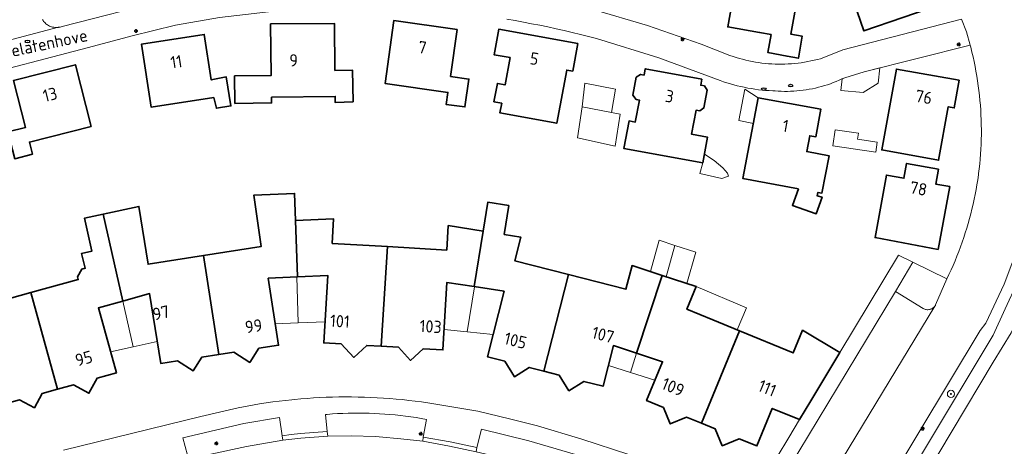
# Model space of a CAD drawing. Header units: metres. Extents: x 152610 to 160096, y 456114 to 462495.
# Tile 530 of 938: x 158532 to 158641, y 459863 to 459910. Entities that reach past the tile are written whole.
import ezdxf
from ezdxf.enums import TextEntityAlignment as Align

# ---------------------------------------------------------------- set-up
doc = ezdxf.new("R2010")
doc.units = ezdxf.units.M
doc.header["$LTSCALE"] = 0.5
doc.layers.get('0').update_dxf_attribs({"linetype": 'CONTINUOUS'})
for name, color, linetype, lineweight in [('B-PV-GR-BEPLANTING_CULTUUR_HEESTERS-GV', 251, 'CONTINUOUS', 18), ('B-PV-GR-BOOM-S', 251, 'CONTINUOUS', 25), ('B-PV-GR-HAAG-GV', 251, 'CONTINUOUS', 13), ('B-PV-IE-MEUBILAIR-S', 251, 'CONTINUOUS', 25), ('B-PV-OG-BEBOUWING-GV', 6, 'CONTINUOUS', 35), ('B-PV-OG-BEBOUWING-T18', 1, 'CONTINUOUS', 18), ('B-PV-OG-BEBOUWING_OVERBOUWING-GV', 251, 'CONTINUOUS', 18), ('B-PV-OG-BEBOUWING_SCHUUR-GV', 251, 'CONTINUOUS', 18), ('B-PV-OG-TERREIN_BEGROEID-GV', 251, 'CONTINUOUS', 18), ('B-PV-OG-TOPOGRAFIE-T18', 1, 'CONTINUOUS', 18), ('B-PV-VH-GESLOTENVERHARDING_ASFALT-GV', 251, 'CONTINUOUS', 18), ('B-PV-VH-ONVERHARD_ZAND-GV', 251, 'CONTINUOUS', 18), ('B-PV-VH-OPENVERHARDING_BETONSTRAATSTEEN-GV', 251, 'CONTINUOUS', 18), ('B-PV-VH-OPENVERHARDING_TEGEL-GV', 251, 'CONTINUOUS', 18)]:
    doc.layers.add(name, color=color, linetype=linetype, lineweight=lineweight)
doc.styles.add('NLCS-ISO', font='NLCS-ISO.ttf')
doc.styles.add('NLCS-ISO-M750-T18', font='NLCS-ISO.ttf', dxfattribs={"height": 1.35})

# ---------------------------------------------------------------- blocks, each defined once
blk = doc.blocks.new('SIE-MEUBILAIR_PAAL_LICHTMAST-SO')
for points in [[(-0.62, 0), (-1, 0)], [(-0.71, 0.71), (-0.44, 0.44)], [(0, 1), (0, 0.62)], [(0.44, 0.44), (0.71, 0.71)], [(1, 0), (0.62, 0)], [(-0.71, -0.71), (-0.44, -0.44)], [(0, -0.62), (0, -1)], [(0.44, -0.44), (0.71, -0.71)]]:
    blk.add_lwpolyline(points)
blk.add_circle((0, 0), 0.5)
blk = doc.blocks.new('SIE-MEUBILAIR_PUT_RIOOLPUT-SO')
blk.add_ellipse((0, 0), major_axis=(1.25, 0), ratio=0.54)
at = {"style": 'NLCS-ISO'}
blk.add_text('ri', height=0.75, dxfattribs=at).set_placement((-0.04, 0.07), align=Align.MIDDLE_CENTER)
blk = doc.blocks.new('SGR-BOOM_GBKN-SO')
at = {"linetype": 'ByBlock', "lineweight": 18}
h = blk.add_hatch(color=0, dxfattribs=at)
h.dxf.hatch_style = 1
edge = h.paths.add_edge_path()
edge.add_arc((0, 0), 0.25, 0, 360)
at = {"color": 0, "linetype": 'ByBlock', "lineweight": 18}
for radius in [2, 0.25]:
    blk.add_circle((0, 0), radius, dxfattribs=at)
at = {"color": 0, "linetype": 'ByBlock', "lineweight": 18, "style": 'NLCS-ISO'}
blk.add_attdef('SOORT', (2.5, 0), '', height=1.5, dxfattribs=at)

msp = doc.modelspace()

# ---------------------------------------------------------------- linework, layer by layer
at = {"layer": 'B-PV-GR-BEPLANTING_CULTUUR_HEESTERS-GV', "flags": 128}
msp.add_lwpolyline([(158630.558, 459883.409), (158628.977, 459884.187), (158622.52, 459873.46), (158619.3, 459868.12), (158618.062, 459866.064), (158616.883, 459864.106), (158614.318, 459859.846), (158615.619, 459859.149), (158615.86, 459859.02), (158628.65, 459880.18)], close=True, dxfattribs=at)
at = {"layer": 'B-PV-GR-HAAG-GV', "flags": 128}
msp.add_lwpolyline([(158634.3, 459881.57), (158630.558, 459883.409), (158628.65, 459880.18), (158631.7, 459878.3), (158631.78, 459878.26), (158631.863, 459878.227), (158631.949, 459878.201), (158632.037, 459878.184), (158632.126, 459878.174), (158632.216, 459878.172), (158632.305, 459878.178), (158632.394, 459878.192), (158632.481, 459878.214), (158632.565, 459878.244), (158632.647, 459878.281), (158632.725, 459878.325), (158632.798, 459878.376), (158632.867, 459878.433), (158632.931, 459878.497), (158632.988, 459878.565), (158633.04, 459878.639), (158633.07, 459878.69)], close=True, dxfattribs=at)
at = {"layer": 'B-PV-OG-BEBOUWING-GV', "flags": 128}
for points in [[(158630.2, 459913.46), (158628.08, 459919.68), (158623.26, 459918.05), (158622.15, 459917.67), (158625.16, 459908.89), (158633.75, 459911.84), (158632.9, 459914.39)], [(158611.4, 459916.3), (158610.15, 459909.33), (158613.648, 459908.714), (158614.928, 459908.486), (158614.572, 459906.491), (158616.688, 459906.098), (158617.934, 459905.876), (158618.364, 459908.288), (158617.118, 459908.51), (158618.28, 459915.03)], [(158566.829, 459904.532), (158566.77, 459909.71), (158559.73, 459909.65), (158559.795, 459903.97), (158555.767, 459903.925), (158555.802, 459900.902), (158559.844, 459900.948), (158559.837, 459901.578), (158566.862, 459901.658), (158566.869, 459900.979), (158568.84, 459901.07), (158568.784, 459904.543)], [(158580.32, 459909.04), (158573.34, 459910.04), (158572.37, 459903.09), (158579.29, 459902.1), (158579.11, 459900.77), (158581.17, 459900.51), (158581.6, 459903.58), (158579.59, 459903.87)], [(158593.63, 459907.5), (158584.9, 459909.07), (158584.38, 459906.25), (158586.15, 459905.94), (158585.594, 459902.937), (158584.742, 459903.095), (158584.368, 459901.08), (158585.22, 459900.922), (158585.02, 459899.84), (158591.29, 459898.71), (158592.39, 459904.57), (158593.06, 459904.45)], [(158553.49, 459901.56), (158553.764, 459900.359), (158555.355, 459900.626), (158554.853, 459903.811), (158553.201, 459903.493), (158552.43, 459908.49), (158545.49, 459907.41), (158546.57, 459900.47)], [(158539.95, 459898.34), (158538.22, 459905.16), (158531.39, 459903.43), (158532.725, 459898.249), (158530.777, 459897.763), (158531.528, 459894.804), (158533.482, 459895.312), (158533.14, 459896.64)], [(158607.3, 459903.58), (158601.05, 459904.71), (158600.92, 459904.022), (158600.532, 459904.092), (158600.058, 459903.771), (158599.687, 459901.806), (158600.034, 459901.337), (158600.4, 459901.271), (158599.94, 459898.84), (158599.26, 459898.96), (158598.69, 459895.92), (158607.39, 459894.36), (158607.92, 459897.17), (158606.16, 459897.49), (158606.656, 459900.14), (158607.071, 459900.065), (158607.517, 459900.391), (158607.885, 459902.356), (158607.569, 459902.82), (158607.171, 459902.892)], [(158635.67, 459903.45), (158628.74, 459904.68), (158627.12, 459895.77), (158633.39, 459894.64), (158634.46, 459900.52), (158635.13, 459900.4)], [(158617.929, 459891.496), (158617.284, 459889.658), (158619.912, 459888.735), (158620.556, 459890.567), (158620.014, 459890.706), (158620.086, 459891.099), (158620.529, 459891.018), (158621.313, 459895.127), (158618.857, 459895.596), (158619.19, 459897.34), (158619.87, 459897.22), (158620.42, 459900.25), (158613.51, 459901.51), (158611.82, 459892.62)], [(158633.383, 459893.656), (158629.869, 459894.295), (158629.568, 459892.651), (158627.65, 459893), (158626.39, 459886.12), (158633.34, 459884.82), (158634.63, 459891.73), (158633.082, 459892.012)], [(158562.686, 459881.782), (158562.477, 459887.984), (158562.376, 459890.983), (158557.874, 459890.773), (158558.68, 459885.13), (158552.322, 459884.135), (158554.016, 459873.24), (158555.683, 459873.498), (158557.443, 459872.368), (158558.441, 459873.924), (158560.61, 459874.26), (158559.47, 459881.63)], [(158552.322, 459884.135), (158546.22, 459883.18), (158545.214, 459889.549), (158541.287, 459888.711), (158543.46, 459879.129), (158546.39, 459879.94), (158547.62, 459872.25), (158549.469, 459872.536), (158551.189, 459871.433), (158552.163, 459872.953), (158554.016, 459873.24)], [(158586.002, 459889.647), (158583.687, 459890.012), (158583.186, 459886.831), (158582.194, 459880.71), (158585.48, 459880.2), (158583.64, 459872.98), (158585.55, 459872.495), (158586.622, 459870.779), (158588.266, 459871.805), (158589.867, 459871.399), (158592.573, 459882.051), (158586.66, 459883.56), (158587.32, 459886.18), (158585.501, 459886.467)], [(158541.287, 459888.711), (158539.234, 459888.273), (158540.017, 459884.605), (158538.87, 459884.36), (158539.308, 459882.746), (158538.94, 459882.646), (158538.453, 459881.789), (158538.534, 459881.495), (158533.298, 459880.055), (158536.235, 459869.406), (158538, 459869.893), (158539.71, 459868.961), (158540.611, 459870.615), (158542.73, 459871.2), (158540.75, 459878.38), (158543.46, 459879.129)], [(158572.634, 459885.122), (158566.53, 459885.48), (158566.68, 459888.18), (158562.477, 459887.984), (158562.686, 459881.782), (158566.04, 459881.94), (158565.6, 459874.51), (158567.521, 459874.397), (158568.903, 459872.907), (158570.333, 459874.232), (158571.943, 459874.138)], [(158583.186, 459886.831), (158579.32, 459887.44), (158579.16, 459884.74), (158572.634, 459885.122), (158571.943, 459874.138), (158573.841, 459874.027), (158575.175, 459872.589), (158576.554, 459873.868), (158578.73, 459873.74), (158579.17, 459881.18), (158582.194, 459880.71)], [(158602.924, 459881.945), (158599.6, 459883.04), (158598.92, 459880.43), (158592.573, 459882.051), (158589.867, 459871.399), (158591.543, 459870.973), (158592.625, 459869.24), (158594.286, 459870.277), (158596.4, 459869.74), (158597.538, 459874.228), (158600.082, 459873.387)], [(158600.082, 459873.387), (158602.951, 459872.438), (158601.192, 459868.155), (158603.058, 459867.389), (158603.798, 459865.598), (158605.606, 459866.344), (158607.26, 459865.665), (158611.427, 459875.85), (158608.519, 459877.046), (158605.649, 459878.226), (158606.67, 459880.71), (158602.924, 459881.945)], [(158533.298, 459880.055), (158527.39, 459878.43), (158526.68, 459881), (158523.312, 459880.073), (158525.005, 459874.041), (158525.672, 459871.632), (158528.737, 459872.481), (158530.06, 459867.7), (158532.063, 459868.253), (158533.695, 459867.363), (158534.556, 459868.942), (158536.235, 459869.406)], [(158611.427, 459875.85), (158607.26, 459865.665), (158608.772, 459865.045), (158609.536, 459863.193), (158611.405, 459863.965), (158613.356, 459863.164), (158615.052, 459867.299), (158618.062, 459866.064), (158619.3, 459868.12), (158622.52, 459873.46), (158618.4, 459875.9), (158617.36, 459873.41)]]:
    msp.add_lwpolyline(points, close=True, dxfattribs=at)
at = {"layer": 'B-PV-OG-BEBOUWING_OVERBOUWING-GV', "flags": 128}
for points in [[(158594.098, 459900.533), (158597.328, 459899.905), (158597.777, 459902.447), (158594.391, 459903.14)], [(158613.51, 459901.51), (158612.04, 459902.465), (158611.353, 459899.025), (158612.976, 459898.701)], [(158608.637, 459894.598), (158607.566, 459895.291), (158607.39, 459894.36), (158607.082, 459893.16), (158609.489, 459892.627), (158610.233, 459892.864), (158610.126, 459893.219), (158609.606, 459893.802)], [(158562.643, 459881.78), (158562.779, 459876.708), (158565.738, 459876.837), (158566.04, 459881.94), (158562.686, 459881.782)], [(158562.779, 459876.708), (158562.643, 459881.78), (158559.47, 459881.63), (158560.248, 459876.598)], [(158581.414, 459875.733), (158582.208, 459880.708), (158582.194, 459880.71), (158579.17, 459881.18), (158578.864, 459876.007)], [(158543.451, 459879.127), (158544.587, 459874.097), (158547.23, 459874.687), (158546.39, 459879.94), (158543.46, 459879.129)], [(158585.48, 459880.2), (158582.208, 459880.708), (158581.414, 459875.733), (158584.263, 459875.427)], [(158612.215, 459878.367), (158606.67, 459880.71), (158605.649, 459878.226), (158611.168, 459875.957)], [(158544.587, 459874.097), (158543.451, 459879.127), (158540.75, 459878.38), (158542.085, 459873.539)], [(158599.406, 459871.27), (158600.101, 459873.381), (158600.082, 459873.387), (158597.538, 459874.228), (158596.983, 459872.04)], [(158602.951, 459872.438), (158600.101, 459873.381), (158599.406, 459871.27), (158602.117, 459870.407)]]:
    msp.add_lwpolyline(points, close=True, dxfattribs=at)
at = {"layer": 'B-PV-OG-BEBOUWING_SCHUUR-GV', "flags": 128}
for points in [[(158626.742, 459903.116), (158626.9, 459904.823), (158625.17, 459904.39), (158623.04, 459903.73), (158622.778, 459903.605), (158622.625, 459902.332), (158625.089, 459902.102)], [(158597.328, 459899.905), (158594.098, 459900.533), (158593.57, 459897.096), (158597.729, 459896.19), (158598.276, 459899.721)], [(158624.566, 459897.621), (158621.998, 459898), (158621.736, 459896.227), (158626.466, 459895.529), (158626.628, 459896.624), (158624.466, 459896.943)], [(158603.356, 459881.803), (158604.317, 459885.246), (158602.58, 459885.828), (158601.626, 459882.373), (158602.924, 459881.945)], [(158606.639, 459884.501), (158604.317, 459885.246), (158603.356, 459881.803), (158605.638, 459881.05)]]:
    msp.add_lwpolyline(points, close=True, dxfattribs=at)
at = {"layer": 'B-PV-OG-TERREIN_BEGROEID-GV', "flags": 128}
for points in [[(158642.97, 459883.513), (158643.674, 459885.605), (158642.31, 459885.45), (158640.624, 459881.001), (158638.59, 459876.7), (158637.99, 459875.88), (158624.57, 459853.61), (158624.004, 459852.36), (158623.71, 459851.02), (158624.48, 459850.56), (158639.43, 459875.35), (158640.725, 459878.258), (158642.097, 459881.199)], [(158570.014, 459866.776), (158569.436, 459866.781), (158568.858, 459866.778), (158568.28, 459866.768), (158567.702, 459866.749), (158567.124, 459866.722), (158566.547, 459866.688), (158565.97, 459866.645), (158565.79, 459866.63), (158565.97, 459864.75), (158566.03, 459864.24), (158568.655, 459864.289), (158571.28, 459864.22), (158571.71, 459864.18), (158574.113, 459863.96), (158576.51, 459863.68), (158576.56, 459864.14), (158576.91, 459866.09), (158576.341, 459866.191), (158575.77, 459866.284), (158575.198, 459866.369), (158574.625, 459866.446), (158574.051, 459866.515), (158573.476, 459866.576), (158572.9, 459866.629), (158572.324, 459866.675), (158571.747, 459866.712), (158571.17, 459866.741), (158570.592, 459866.762)], [(158561.01, 459864.29), (158560.73, 459866.28), (158556.77, 459865.64), (158550.05, 459864.07), (158550.57, 459862.14), (158550.74, 459861.66), (158551.4, 459861.85), (158553.14, 459862.24), (158557.09, 459863.094), (158561.07, 459863.8)], [(158588.215, 459863.717), (158583, 459865), (158582.49, 459862.98), (158582.42, 459862.53), (158587.26, 459861.388), (158592.03, 459859.98), (158592.6, 459859.83), (158592.71, 459860.29), (158593.37, 459862.21)]]:
    msp.add_lwpolyline(points, close=True, dxfattribs=at)
at = {"layer": 'B-PV-VH-GESLOTENVERHARDING_ASFALT-GV', "flags": 128}
msp.add_lwpolyline([(158582.42, 459862.53), (158579.474, 459863.15), (158576.51, 459863.68), (158574.113, 459863.96), (158571.71, 459864.18), (158571.28, 459864.22), (158568.655, 459864.289), (158566.03, 459864.24), (158564.556, 459864.148), (158563.085, 459864.023), (158562.077, 459863.92), (158561.07, 459863.8), (158557.09, 459863.094)], dxfattribs=at)
at = {"layer": 'B-PV-VH-ONVERHARD_ZAND-GV', "flags": 128}
msp.add_lwpolyline([(158634.3, 459881.57), (158630.558, 459883.409), (158628.65, 459880.18), (158631.7, 459878.3), (158631.78, 459878.26), (158631.863, 459878.227), (158631.949, 459878.201), (158632.037, 459878.184), (158632.126, 459878.174), (158632.216, 459878.172), (158632.305, 459878.178), (158632.394, 459878.192), (158632.481, 459878.214), (158632.565, 459878.244), (158632.647, 459878.281), (158632.725, 459878.325), (158632.798, 459878.376), (158632.867, 459878.433), (158632.931, 459878.497), (158632.988, 459878.565), (158633.04, 459878.639), (158633.07, 459878.69)], close=True, dxfattribs=at)
at = {"layer": 'B-PV-VH-OPENVERHARDING_BETONSTRAATSTEEN-GV', "flags": 128}
for points in [[(158526.13, 459903.53), (158539.64, 459907.06), (158544.48, 459908.33), (158549.255, 459909.517), (158554.1, 459910.37), (158561.41, 459911.21), (158565.035, 459911.478), (158566.828, 459911.514), (158566.646, 459914.453), (158562.36, 459914.28), (158553.33, 459913.28), (158550.791, 459912.854), (158548.27, 459912.33), (158536.76, 459909.38), (158536.647, 459909.34), (158536.532, 459909.308), (158536.415, 459909.284), (158536.363, 459909.277), (158530.65, 459907.79)], [(158585.804, 459910.166), (158586.71, 459910.012), (158587.614, 459909.85), (158588.517, 459909.68), (158589.418, 459909.503), (158590.318, 459909.317), (158591.216, 459909.124), (158592.113, 459908.922), (158593.008, 459908.714), (158593.9, 459908.497), (158594.791, 459908.272), (158595.68, 459908.04), (158602.552, 459905.913), (158609.3, 459903.42), (158609.675, 459903.29), (158610.052, 459903.167), (158610.432, 459903.052), (158610.814, 459902.944), (158611.198, 459902.844), (158611.584, 459902.752), (158611.971, 459902.668), (158612.361, 459902.592), (158612.751, 459902.523), (158613.143, 459902.463), (158613.537, 459902.41), (158613.931, 459902.365), (158614.326, 459902.328), (158614.722, 459902.3), (158615.118, 459902.279), (158615.36, 459902.27), (158615.704, 459902.247), (158616.048, 459902.232), (158616.392, 459902.225), (158616.737, 459902.225), (158617.081, 459902.234), (158617.425, 459902.251), (158617.769, 459902.276), (158618.112, 459902.309), (158618.454, 459902.35), (158618.795, 459902.398), (158619.135, 459902.455), (158619.473, 459902.519), (158619.81, 459902.592), (158620.145, 459902.672), (158620.478, 459902.76), (158620.809, 459902.855), (158621.137, 459902.959), (158621.464, 459903.069), (158621.787, 459903.188), (158622.108, 459903.314), (158622.426, 459903.447), (158622.74, 459903.587), (158623.04, 459903.73), (158625.17, 459904.39), (158636.87, 459907.32), (158636.475, 459908.765), (158635.93, 459910.16), (158622.83, 459906.8), (158620.36, 459905.82), (158620.03, 459905.732), (158619.678, 459905.646), (158619.323, 459905.568), (158618.968, 459905.498), (158618.61, 459905.435), (158618.252, 459905.381), (158617.892, 459905.334), (158617.531, 459905.295), (158617.17, 459905.264), (158616.808, 459905.242), (158616.445, 459905.227), (158616.082, 459905.22), (158615.72, 459905.221), (158615.357, 459905.231), (158614.995, 459905.248), (158614.633, 459905.273), (158614.271, 459905.306), (158613.911, 459905.347), (158613.552, 459905.396), (158613.193, 459905.453), (158612.836, 459905.518), (158612.481, 459905.591), (158612.127, 459905.672), (158611.775, 459905.76), (158611.426, 459905.856), (158611.078, 459905.96), (158610.733, 459906.071), (158610.39, 459906.19), (158607.22, 459907.43), (158601.306, 459909.475), (158595.3, 459911.23)], [(158530.65, 459907.79), (158536.363, 459909.277), (158536.297, 459909.268), (158536.177, 459909.26), (158536.058, 459909.259), (158535.938, 459909.267), (158535.82, 459909.283), (158535.703, 459909.306), (158535.587, 459909.337), (158535.474, 459909.376), (158535.364, 459909.423), (158535.257, 459909.477), (158535.154, 459909.537), (158535.056, 459909.605), (158534.962, 459909.679), (158534.873, 459909.759), (158534.79, 459909.844), (158534.712, 459909.936), (158534.641, 459910.032), (158534.577, 459910.132)], [(158635.93, 459910.16), (158636.475, 459908.765), (158636.87, 459907.32), (158636.935, 459907.074), (158637.067, 459906.551), (158637.192, 459906.026), (158637.308, 459905.499), (158637.417, 459904.971), (158637.518, 459904.441), (158637.611, 459903.909), (158637.696, 459903.376), (158637.773, 459902.843), (158637.843, 459902.307), (158637.904, 459901.771), (158637.957, 459901.235), (158638.003, 459900.697), (158638.04, 459900.159), (158638.07, 459899.62), (158638.091, 459899.081), (158638.105, 459898.542), (158638.11, 459898.002), (158638.108, 459897.463), (158638.097, 459896.923), (158638.079, 459896.384), (158638.052, 459895.845), (158638.018, 459895.307), (158637.975, 459894.769), (158637.925, 459894.232), (158637.866, 459893.695), (158637.8, 459893.16), (158637.782, 459893.023), (158637.705, 459892.481), (158637.62, 459891.942), (158637.527, 459891.403), (158637.426, 459890.866), (158637.318, 459890.33), (158637.201, 459889.797), (158637.077, 459889.264), (158636.945, 459888.734), (158636.806, 459888.206), (158636.658, 459887.68), (158636.503, 459887.156), (158636.34, 459886.634), (158636.17, 459886.115), (158635.992, 459885.598), (158635.806, 459885.084), (158635.613, 459884.573), (158635.413, 459884.065), (158635.205, 459883.559), (158634.99, 459883.057), (158634.767, 459882.558), (158634.537, 459882.062), (158634.3, 459881.57), (158633.07, 459878.69), (158633.04, 459878.639), (158632.988, 459878.565), (158619.231, 459855.922)], [(158624.57, 459853.61), (158637.99, 459875.88), (158638.59, 459876.7), (158640.624, 459881.001), (158642.31, 459885.45)], [(158619.231, 459855.922), (158632.988, 459878.565), (158632.931, 459878.497), (158632.867, 459878.433), (158632.798, 459878.376), (158632.725, 459878.325), (158632.647, 459878.281), (158632.565, 459878.244), (158632.481, 459878.214), (158632.394, 459878.192), (158632.305, 459878.178), (158632.216, 459878.172), (158632.126, 459878.174), (158632.037, 459878.184), (158631.949, 459878.201), (158631.863, 459878.227), (158631.78, 459878.26), (158631.7, 459878.3), (158628.65, 459880.18), (158615.86, 459859.02)]]:
    msp.add_lwpolyline(points, dxfattribs=at)
at = {"layer": 'B-PV-VH-OPENVERHARDING_TEGEL-GV', "flags": 128}
for points in [[(158647.61, 459896.39), (158646.132, 459896.649), (158645.038, 459896.758), (158644.06, 459896.856), (158643.988, 459895.356), (158645.826, 459895.172), (158645.137, 459891.851), (158645.036, 459891.395), (158643.674, 459885.605), (158642.97, 459883.513), (158642.097, 459881.199), (158640.725, 459878.258), (158639.43, 459875.35), (158624.48, 459850.56), (158625.85, 459849.69), (158639.43, 459872.39), (158641.38, 459875.61), (158642.06, 459876.98), (158644.33, 459882.54), (158645.23, 459885.35), (158645.328, 459885.796), (158646.604, 459891.537), (158647.305, 459894.921), (158647.601, 459896.344)], [(158566.03, 459864.24), (158565.97, 459864.75), (158564.495, 459864.653), (158563.023, 459864.522), (158562.015, 459864.415), (158561.01, 459864.29), (158561.07, 459863.8), (158562.077, 459863.92), (158563.085, 459864.023), (158564.556, 459864.148)], [(158579.533, 459863.601), (158576.56, 459864.14), (158576.51, 459863.68), (158579.474, 459863.15), (158582.42, 459862.53), (158582.49, 459862.98)]]:
    msp.add_lwpolyline(points, close=True, dxfattribs=at)
for points in [[(158599.22, 459862.21), (158594.04, 459863.92), (158589.17, 459865.37), (158586.07, 459866.15), (158582.57, 459866.98), (158577.06, 459867.92), (158576.365, 459868.017), (158575.67, 459868.107), (158574.973, 459868.188), (158574.276, 459868.262), (158573.577, 459868.327), (158572.878, 459868.385), (158572.179, 459868.434), (158571.479, 459868.476), (158570.778, 459868.509), (158570.077, 459868.535), (158569.376, 459868.552), (158568.675, 459868.562), (158567.973, 459868.563), (158567.272, 459868.557), (158566.571, 459868.543), (158565.87, 459868.52), (158565.169, 459868.49), (158564.469, 459868.451), (158563.769, 459868.405), (158563.069, 459868.351), (158562.371, 459868.288), (158562.08, 459868.26), (158559.99, 459868.02), (158558.5, 459867.79), (158556.15, 459867.37), (158552.04, 459866.39), (158536.91, 459862.7)], [(158550.57, 459862.14), (158550.05, 459864.07), (158556.77, 459865.64), (158560.73, 459866.28), (158561.01, 459864.29), (158562.015, 459864.415), (158563.023, 459864.522), (158564.495, 459864.653), (158565.97, 459864.75), (158565.79, 459866.63), (158565.97, 459866.645), (158566.547, 459866.688), (158567.124, 459866.722), (158567.702, 459866.749), (158568.28, 459866.768), (158568.858, 459866.778), (158569.436, 459866.781), (158570.014, 459866.776), (158570.592, 459866.762), (158571.17, 459866.741), (158571.747, 459866.712), (158572.324, 459866.675), (158572.9, 459866.629), (158573.476, 459866.576), (158574.051, 459866.515), (158574.625, 459866.446), (158575.198, 459866.369), (158575.77, 459866.284), (158576.341, 459866.191), (158576.91, 459866.09), (158576.56, 459864.14), (158579.533, 459863.601), (158582.49, 459862.98), (158583, 459865), (158588.215, 459863.717), (158593.37, 459862.21)]]:
    msp.add_lwpolyline(points, dxfattribs=at)

# ---------------------------------------------------------------- block references
at = {"layer": 'B-PV-GR-BOOM-S', "xscale": 0.2, "yscale": 0.2, "zscale": 0.2}
msp.add_blockref('SGR-BOOM_GBKN-SO', (158634.76, 459868.89), dxfattribs=at)
at = {"layer": 'B-PV-IE-MEUBILAIR-S', "xscale": 0.2, "yscale": 0.2, "zscale": 0.2}
for name, p in [('SIE-MEUBILAIR_PAAL_LICHTMAST-SO', (158544.892, 459908.872)), ('SIE-MEUBILAIR_PAAL_LICHTMAST-SO', (158605.169, 459907.964)), ('SIE-MEUBILAIR_PUT_RIOOLPUT-SO', (158532.939, 459907.715)), ('SIE-MEUBILAIR_PAAL_LICHTMAST-SO', (158635.62, 459907.396)), ('SIE-MEUBILAIR_PUT_RIOOLPUT-SO', (158614.12, 459902.47)), ('SIE-MEUBILAIR_PUT_RIOOLPUT-SO', (158617.079, 459902.864)), ('SIE-MEUBILAIR_PAAL_LICHTMAST-SO', (158576.299, 459864.513)), ('SIE-MEUBILAIR_PAAL_LICHTMAST-SO', (158631.623, 459865.074)), ('SIE-MEUBILAIR_PAAL_LICHTMAST-SO', (158553.756, 459863.445))]:
    msp.add_blockref(name, p, dxfattribs=at)

# ---------------------------------------------------------------- texts
at = {"layer": 'B-PV-OG-BEBOUWING-T18', "style": 'NLCS-ISO-M750-T18'}
for s, rotation, p in [('7', 351.9, (158576.475, 459907.065)), ('11', 8.8, (158549.344, 459905.48)), ('9', 0.7, (158562.276, 459905.639)), ('5', 349.8, (158588.822, 459905.824)), ('13', 14.2, (158535.419, 459901.872)), ('3', 349.7, (158603.73, 459901.685)), ('76', 349.9, (158631.768, 459901.603)), ('1', 349.7, (158616.517, 459898.421)), ('78', 349.7, (158631.179, 459891.516)), ('97', 12.8, (158547.652, 459877.829)), ('101', 356.7, (158567.382, 459876.909)), ('99', 8.8, (158557.867, 459876.365)), ('103', 356.6, (158577.388, 459876.323)), ('107', 345.7, (158596.395, 459875.408)), ('105', 345.8, (158586.739, 459874.773)), ('95', 15.4, (158539.143, 459872.803)), ('109', 337.7, (158604.116, 459869.657)), ('111', 337.7, (158614.497, 459869.532))]:
    msp.add_text(s, height=1.35, rotation=rotation, dxfattribs=at).set_placement(p, align=Align.MIDDLE)
at = {"layer": 'B-PV-OG-TOPOGRAFIE-T18', "style": 'NLCS-ISO-M750-T18'}
msp.add_text('Prelatenhove', height=1.35, rotation=11.9, dxfattribs=at).set_placement((158534.436, 459907.378), align=Align.MIDDLE)

doc.saveas('drawing.dxf')
